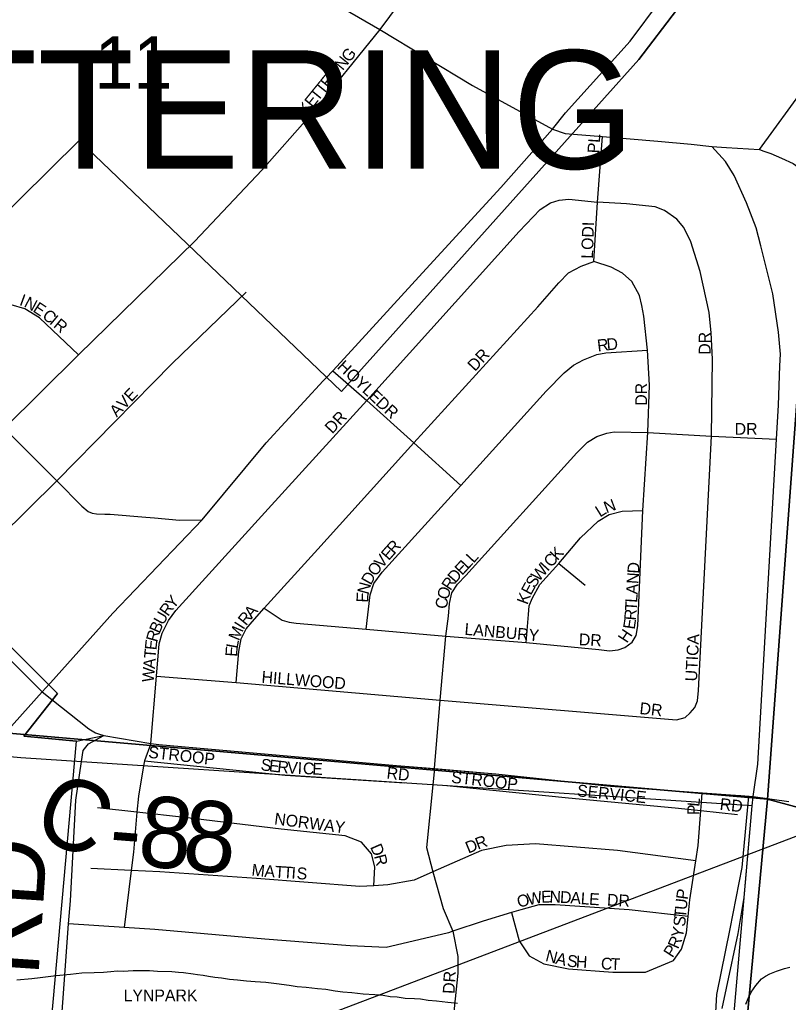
# Model space of a CAD drawing. Extents: x -209 to 4852, y 0 to 905.
# Drawn here: x 525.8 to 538.1, y 286.01 to 301.74 of the extents above; entities that cross this region are included whole.
import ezdxf

# ---------------------------------------------------------------- set-up
doc = ezdxf.new("R2010")
doc.units = 0
for name, color, linetype in [('GM_P_County_Alignment', 7, 'Continuous'), ('GM_X_Airport_Location_Class_2', 7, 'Continuous'), ('GM_X_Airport_Location_Class_3', 7, 'Continuous'), ('GM_X_Corporation_Text', 7, 'Continuous'), ('GM_X_County_Road', 7, 'Continuous'), ('GM_X_County_Road_Text', 7, 'Continuous'), ('GM_X_Interstate_Location', 7, 'Continuous'), ('GM_X_Minor_Lake_Text', 7, 'Continuous'), ('GM_X_Minor_River', 7, 'Continuous'), ('GM_X_Township_Road_Text', 7, 'Continuous'), ('GM_X_Township_Text', 7, 'Continuous'), ('GM_X_US_Location', 7, 'Continuous'), ('SH_Text', 7, 'Continuous')]:
    doc.layers.add(name, color=color, linetype=linetype)

msp = doc.modelspace()

# ---------------------------------------------------------------- linework, layer by layer
at = {"layer": 'GM_X_Airport_Location_Class_2'}
for points in [[(527.212, 311.774), (527.172, 310.541), (527.076, 309.279), (526.884, 307.356), (526.806, 306.756), (526.675, 305.349), (526.698, 305.059), (526.797, 304.688), (526.919, 304.435), (527.045, 304.205), (527.249, 303.968), (527.442, 303.83), (527.828, 303.605), (529.821, 302.595), (531.566, 301.584), (533.048, 300.685), (534.326, 299.986)], [(537.8, 310.343), (537.392, 309.871), (536.966, 309.286), (536.54, 308.647), (536.238, 308.181), (535.999, 307.603), (535.81, 306.999), (535.577, 306.455), (535.284, 305.901), (534.986, 305.444), (534.74, 305.131), (534.47, 304.848), (534.118, 304.512), (533.315, 303.796), (532.856, 303.299), (532.524, 302.876), (531.566, 301.584), (530.448, 300.207), (529.673, 299.329), (528.604, 298.194)], [(530.703, 296.007), (530.809, 296.122), (531.049, 296.382), (532.247, 297.69), (533.499, 299.051), (534.326, 299.986), (534.534, 300.25), (535.569, 301.393), (536.059, 302.047), (536.494, 302.755), (536.93, 303.626), (537.202, 304.226), (537.42, 305.042), (537.474, 305.914), (537.529, 307.112), (537.529, 308.093), (537.583, 308.855), (537.596, 308.942)], [(537.64, 299.661), (538.373, 300.662)], [(534.326, 299.986), (534.533, 299.916), (535.128, 299.867), (536.016, 299.794), (536.55, 299.747), (536.878, 299.71), (537.115, 299.695)], [(534.992, 297.869), (535.049, 298.821), (535.128, 299.867)], [(537.542, 289.31), (537.617, 289.828), (537.913, 295.024), (537.946, 295.57), (537.969, 296.198), (537.977, 296.386), (537.948, 296.741), (537.856, 297.353), (537.662, 298.12), (537.59, 298.41), (537.433, 298.807), (537.239, 299.245), (537.096, 299.472), (536.878, 299.71)], [(537.115, 299.695), (537.64, 299.661), (537.712, 299.637)], [(537.712, 299.637), (537.825, 299.6), (537.995, 299.521), (538.179, 299.436), (538.329, 299.333), (538.432, 299.241), (538.506, 299.084)], [(527.899, 290.155), (527.989, 291.234), (528.03, 291.753), (528.078, 291.921), (528.179, 292.126), (528.295, 292.287), (529.774, 293.912), (531.354, 295.644), (533.792, 298.348), (534.13, 298.699), (534.298, 298.81), (534.435, 298.853), (534.588, 298.868), (535.049, 298.821)], [(536.534, 290.646), (536.607, 290.73), (536.65, 290.84), (536.666, 291.006), (536.872, 295.075), (536.888, 296.306), (536.87, 296.729), (536.836, 297.051), (536.693, 297.711), (536.545, 298.184), (536.433, 298.416), (536.317, 298.545), (536.121, 298.684), (535.972, 298.746), (535.514, 298.793), (535.049, 298.821)], [(528.604, 298.194), (528.603, 298.193), (526.74, 296.374), (525.55, 295.195), (524.41, 294.052), (523.726, 293.378)], [(529.263, 291.133), (529.308, 291.626), (529.345, 291.831), (529.422, 291.99), (529.519, 292.102), (529.714, 292.322), (530.572, 293.265), (532.107, 294.965), (534.095, 297.142), (534.429, 297.53), (534.584, 297.69), (534.787, 297.797), (534.992, 297.869)], [(535.379, 291.654), (535.488, 291.695), (535.602, 291.779), (535.667, 291.887), (535.697, 292.038), (535.775, 293.887), (535.853, 295.135), (535.879, 295.89), (535.848, 296.451), (535.792, 296.997), (535.758, 297.166), (535.721, 297.327), (535.596, 297.55), (535.451, 297.685), (535.268, 297.78), (534.992, 297.869)], [(524.558, 292.552), (526.391, 294.361), (528.239, 296.235), (529.423, 297.381)], [(526.74, 296.374), (526.112, 296.968), (525.88, 297.11), (525.661, 297.176), (525.425, 297.181), (525.364, 297.167)], [(531.344, 291.988), (531.408, 292.533), (531.468, 292.714), (531.599, 292.897), (532.86, 294.283), (534.227, 295.792), (534.514, 296.088), (534.664, 296.213), (534.823, 296.295), (535.036, 296.383), (535.181, 296.41), (535.848, 296.451)], [(530.809, 296.122), (531.354, 295.644), (532.107, 294.965), (532.86, 294.283)], [(526.292, 291.129), (527.291, 292.242), (528.721, 293.738), (529.742, 294.966), (530.658, 295.959), (530.703, 296.007)], [(525.605, 295.141), (526.391, 294.361), (526.793, 293.956), (526.894, 293.871), (526.959, 293.844), (527.027, 293.834), (527.158, 293.827), (527.245, 293.826), (527.815, 293.777), (527.955, 293.765)], [(532.44, 289.755), (532.531, 290.851), (532.622, 291.872), (532.662, 292.196), (532.678, 292.396), (532.719, 292.566), (532.805, 292.706), (532.939, 292.842), (534.718, 294.81), (534.888, 294.98), (535.039, 295.069), (535.197, 295.122), (535.318, 295.144), (535.853, 295.135), (536.872, 295.075), (537.913, 295.024)], [(518.572, 294.888), (521.229, 294.259), (522.592, 293.942), (522.987, 293.856), (523.236, 293.781), (523.37, 293.719), (523.726, 293.378), (524.558, 292.552), (525.43, 291.701), (526.159, 290.981)], [(527.955, 293.765), (528.355, 293.73), (528.721, 293.738)], [(533.907, 291.77), (533.945, 292.219), (533.955, 292.357), (534, 292.476), (534.123, 292.703), (534.432, 293.034), (534.779, 293.446), (535.061, 293.712), (535.236, 293.823), (535.446, 293.876), (535.775, 293.887)], [(534.432, 293.034), (534.853, 292.689)], [(529.714, 292.322), (530.002, 292.128), (530.114, 292.097), (530.225, 292.083), (531.344, 291.988), (532.622, 291.872), (533.907, 291.77), (535.069, 291.658), (535.241, 291.639), (535.379, 291.654)], [(527.989, 291.234), (529.263, 291.133), (532.531, 290.851), (536.313, 290.533), (536.452, 290.573), (536.534, 290.646)], [(526.159, 290.981), (526.277, 291.113), (526.292, 291.129)], [(521.773, 286.158), (521.908, 286.317), (522.39, 286.847), (522.921, 287.453), (523.534, 288.155), (524.418, 289.079), (524.786, 289.463), (525.255, 289.981), (526.159, 290.981)], [(526.159, 290.981), (526.906, 290.393), (527.013, 290.328), (527.057, 290.313)], [(537.043, 285.915), (537.115, 286.241), (537.303, 287.116), (537.399, 287.691), (537.527, 289.161), (537.542, 289.31)], [(537.341, 289.324), (537.542, 289.31), (538.113, 289.229)]]:
    msp.add_lwpolyline(points, dxfattribs=at)
at = {"layer": 'GM_X_County_Road'}
for points in [[(525.749, 286.373), (525.993, 286.397), (526.123, 286.409), (526.253, 286.429), (526.382, 286.441), (526.611, 286.466), (526.794, 286.484), (526.992, 286.494), (527.137, 286.498), (527.259, 286.51), (527.358, 286.516), (527.456, 286.513), (527.533, 286.519), (527.616, 286.524), (527.73, 286.522), (527.875, 286.526), (528.004, 286.515), (528.232, 286.509), (528.338, 286.499), (528.422, 286.489), (528.573, 286.47), (528.642, 286.461), (528.733, 286.451), (528.823, 286.434), (528.922, 286.416), (529.028, 286.406), (529.157, 286.387), (529.286, 286.376), (529.43, 286.358), (529.567, 286.347), (529.741, 286.335), (529.908, 286.315), (530.113, 286.287), (530.242, 286.269), (530.386, 286.258), (530.568, 286.238), (530.697, 286.227), (530.849, 286.2), (530.97, 286.182), (531.114, 286.171), (531.296, 286.151), (531.486, 286.139), (531.615, 286.128), (531.729, 286.11), (531.842, 286.1), (531.971, 286.081), (532.116, 286.078), (532.214, 286.068), (532.336, 286.049), (532.472, 286.038), (532.654, 286.019), (532.806, 286)], [(537.423, 285.984), (537.463, 286.074), (537.511, 286.179), (537.582, 286.284), (537.676, 286.388), (537.738, 286.432), (537.807, 286.469), (537.915, 286.512), (537.976, 286.533), (538.045, 286.554), (538.129, 286.575)]]:
    msp.add_lwpolyline(points, dxfattribs=at)
at = {"layer": 'GM_X_County_Road_Text'}
for points in [[(527.057, 290.313), (527.147, 290.284), (527.899, 290.155), (528.023, 290.138), (529.956, 289.971), (531.833, 289.805), (532.44, 289.755), (533.419, 289.673), (535.257, 289.473), (536.724, 289.368), (537.332, 289.325), (537.341, 289.324)], [(525.925, 280.109), (525.987, 280.371), (526.013, 280.596), (526.101, 281.762), (526.164, 282.647), (526.312, 283.933), (526.416, 284.985), (526.51, 286.305), (526.581, 287.269), (526.609, 287.639), (526.698, 289.247), (526.788, 289.866), (526.814, 290.043), (526.897, 290.153), (527.147, 290.284)]]:
    msp.add_lwpolyline(points, dxfattribs=at)
at = {"layer": 'GM_X_Minor_Lake_Text'}
msp.add_lwpolyline([(435.768, 202.559), (529.706, 202.559), (529.85, 204.169), (529.915, 204.912), (530.109, 207.025), (530.557, 211.945), (531.173, 218.724), (531.472, 222.006), (531.778, 225.399), (535.693, 268.436), (536.858, 281.498), (537.527, 289.161), (525.816, 289.929), (502.172, 292.108)], dxfattribs=at)
at = {"layer": 'GM_X_Minor_River'}
for points in [[(518.834, 311.823), (539.314, 310.159), (537.772, 289.267), (517.218, 291.054)], [(539.314, 310.159), (558.13, 304.535), (556.318, 284.232), (537.772, 289.267)], [(517.218, 291.054), (537.772, 289.267), (535.846, 268.527), (515.439, 271.658)], [(556.318, 284.232), (554.863, 263.126), (535.846, 268.527), (537.772, 289.267)]]:
    msp.add_lwpolyline(points, close=True, dxfattribs=at)
at = {"layer": 'GM_X_Township_Text'}
for points in [[(527.899, 290.155), (527.794, 289.881), (527.781, 289.8), (527.698, 289.312), (527.675, 289.057), (527.619, 288.418), (527.583, 288.124), (527.472, 287.213)], [(527.794, 289.881), (530.05, 289.651), (531.962, 289.526)], [(532.44, 289.755), (532.414, 289.496), (532.312, 288.49), (532.411, 288.1), (532.577, 287.516), (532.733, 287.152), (532.813, 286.749), (532.813, 286.483), (532.727, 285.662)], [(532.637, 289.482), (534.583, 289.285), (536.29, 289.128), (536.702, 289.084), (537.289, 289.022)], [(536.264, 286.682), (536.396, 286.866), (536.475, 287.129), (536.501, 287.389), (536.527, 287.655), (536.622, 288.281), (536.659, 288.523), (536.702, 289.084), (536.712, 289.214), (536.724, 289.368)], [(531.467, 287.879), (531.482, 288.181), (531.429, 288.392), (531.271, 288.576), (531.009, 288.681), (529.984, 288.786), (528.434, 288.971), (527.675, 289.057), (527.041, 289.129)], [(536.622, 288.281), (535.371, 288.444), (534.057, 288.549), (533.584, 288.523), (533.19, 288.444), (532.717, 288.234), (532.411, 288.1), (532.113, 287.971), (531.692, 287.892), (531.467, 287.879), (531.245, 287.866), (529.59, 287.998), (528.039, 288.103), (527.583, 288.124), (526.935, 288.155)], [(536.501, 287.389), (535.555, 287.497), (534.372, 287.576), (534.109, 287.576), (533.82, 287.497), (533.672, 287.452), (533.216, 287.313), (532.733, 287.152), (532.664, 287.129), (532.007, 286.972), (531.666, 286.893), (531.088, 286.919), (529.721, 287.024), (527.96, 287.182), (527.472, 287.213), (526.581, 287.269)], [(533.672, 287.452), (533.794, 286.997), (533.952, 286.761), (534.188, 286.629), (534.582, 286.55), (535.292, 286.498), (535.817, 286.498), (536.264, 286.682)]]:
    msp.add_lwpolyline(points, dxfattribs=at)
at = {"layer": 'GM_X_US_Location'}
for points in [[(525.788, 279.933), (526.706, 290.195), (525.865, 290.274), (526.402, 290.955), (523.926, 293.419), (523.848, 293.344), (523.408, 293.734), (523.169, 293.891), (522.852, 294.024), (523.028, 295.074), (523.279, 295.358), (523.552, 295.742), (523.601, 295.84), (523.691, 295.937), (523.734, 296.191), (523.794, 296.33), (523.805, 296.42), (523.901, 296.996), (526.751, 299.803), (530.95, 295.791), (535.712, 301.1), (536.312, 301.893)], [(536.312, 301.893), (535.712, 301.1), (530.95, 295.791), (526.751, 299.803), (523.901, 296.996)], [(536.312, 301.893), (535.712, 301.1), (530.95, 295.791), (526.751, 299.803), (523.901, 296.996)], [(523.926, 293.419), (526.402, 290.955), (525.865, 290.274), (526.706, 290.195), (527.147, 290.284), (527.899, 290.155), (528.023, 290.138), (529.956, 289.971), (531.833, 289.805), (533.419, 289.673), (535.256, 289.473), (537.468, 289.315), (537.361, 288.173), (537.169, 287.191), (536.952, 286.141), (536.898, 285.192)], [(523.926, 293.419), (526.402, 290.955), (525.865, 290.274), (526.706, 290.195), (527.147, 290.284), (527.899, 290.155), (528.023, 290.138), (529.956, 289.971), (531.833, 289.805), (533.419, 289.673), (535.256, 289.473), (537.468, 289.315), (537.361, 288.173), (537.169, 287.191), (536.952, 286.141), (536.898, 285.192)]]:
    msp.add_lwpolyline(points, dxfattribs=at)
at = {"layer": 'SH_Text'}
msp.add_lwpolyline([(506.802, 276.714), (575.875, 303.008), (605.554, 303.008), (605.554, 293.141), (575.882, 293.229)], close=True, dxfattribs=at)

# ---------------------------------------------------------------- texts
at = {"layer": 'GM_P_County_Alignment'}
for s, height, rotation, p in [('C', 1.136, 336.7112, (525.955, 288.712)), ('8', 1.136, 354.177, (527.663, 288.21)), ('8', 1.136, 355.129, (528.38, 288.137)), ('-', 1.136, 355.4746, (527.205, 288.246)), ('RD', 1.1364, 86.1545, (526.096, 286.422))]:
    msp.add_text(s, height=height, rotation=rotation, dxfattribs=at).set_placement(p)
at = {"layer": 'GM_X_Airport_Location_Class_3'}
for s, height, rotation, p in [('N', 0.189, 50.9613, (530.97, 300.915)), ('G', 0.189, 50.9927, (531.075, 301.044)), ('I', 0.189, 50.9783, (530.917, 300.85)), ('E', 0.189, 50.982, (530.739, 300.63)), ('R', 0.189, 50.9877, (530.823, 300.734)), ('T', 0.189, 50.982, (530.655, 300.526)), ('E', 0.189, 50.7697, (530.486, 300.319)), ('T', 0.189, 50.982, (530.571, 300.423)), ('K', 0.189, 48.7894, (530.372, 300.188)), ('PL', 0.1894, 86.4254, (535.076, 299.596)), ('LODI', 0.1894, 88.2587, (534.976, 297.912)), ('I', 0.189, 339.9609, (525.781, 297.177)), ('N', 0.189, 332.0664, (525.853, 297.152)), ('E', 0.189, 326.3554, (525.996, 297.076)), ('C', 0.189, 321.124, (526.145, 296.976)), ('I', 0.189, 320.2, (526.261, 296.882)), ('R', 0.189, 320.1944, (526.325, 296.829)), ('R', 0.189, 7.0859, (535.055, 296.429)), ('D', 0.189, 5.1212, (535.202, 296.447)), ('DR', 0.1894, 90, (536.859, 296.377)), ('DR', 0.1894, 47.1199, (533.087, 296.1)), ('HOYLE', 0.1894, 316.7381, (530.869, 296.17)), ('AVE', 0.1894, 46.3964, (527.352, 295.368)), ('DR', 0.1894, 90, (535.843, 295.561)), ('DR', 0.1894, 317.1199, (531.486, 295.587)), ('DR', 0.1894, 47.1199, (530.802, 295.101)), ('DR', 0.1894, 0, (537.245, 295.096)), ('N', 0.189, 20.8759, (535.192, 293.837)), ('L', 0.189, 31.9851, (535.088, 293.771)), ('E', 0.189, 48.5185, (531.706, 293.074)), ('R', 0.189, 48.5056, (531.795, 293.174)), ('K', 0.189, 47.9072, (534.408, 293.073)), ('V', 0.189, 49.0217, (531.597, 292.949)), ('L', 0.189, 47.0341, (533.062, 293.032)), ('C', 0.189, 47.9101, (534.307, 292.962)), ('O', 0.189, 51.9717, (531.496, 292.819)), ('E', 0.189, 47.2226, (532.881, 292.837)), ('L', 0.189, 47.0482, (532.971, 292.935)), ('W', 0.189, 49.189, (534.11, 292.737)), ('I', 0.189, 47.9056, (534.251, 292.9)), ('D', 0.189, 86.2383, (535.714, 292.871)), ('D', 0.189, 60.697, (531.419, 292.68)), ('R', 0.189, 56.687, (532.695, 292.592)), ('D', 0.189, 49.1759, (532.773, 292.712)), ('S', 0.189, 57.204, (534.042, 292.631)), ('N', 0.189, 86.2657, (535.703, 292.705)), ('N', 0.189, 75.0362, (531.381, 292.531)), ('O', 0.189, 73.328, (532.653, 292.446)), ('E', 0.189, 61.492, (533.981, 292.517)), ('A', 0.189, 86.2383, (535.692, 292.538)), ('Y', 0.189, 49.3631, (528.257, 292.298)), ('E', 0.189, 87.1021, (531.376, 292.408)), ('K', 0.189, 69.733, (533.926, 292.367)), ('L', 0.189, 86.2658, (535.683, 292.405)), ('R', 0.189, 54.5922, (528.173, 292.179)), ('A', 0.189, 49.6405, (529.515, 292.147)), ('C', 0.189, 85.1133, (532.642, 292.306)), ('T', 0.189, 86.241, (535.675, 292.272)), ('U', 0.189, 60.5208, (528.094, 292.039)), ('R', 0.189, 50.9874, (529.421, 292.031)), ('R', 0.189, 85.9625, (535.664, 292.121)), ('B', 0.189, 66.4666, (528.036, 291.906)), ('M', 0.189, 67.2008, (529.306, 291.789)), ('I', 0.189, 57.6796, (529.38, 291.966)), ('LANBURY', 0.1894, 354.8823, (532.914, 291.896)), ('E', 0.189, 81.5511, (535.643, 291.974)), ('R', 0.189, 74.3849, (527.998, 291.768)), ('DR', 0.1894, 356.989, (534.746, 291.73)), ('H', 0.189, 56.7828, (535.52, 291.751)), ('UTICA', 0.1894, 87.2752, (536.642, 291.146)), ('E', 0.189, 83.9524, (527.986, 291.644)), ('E', 0.189, 86.255, (529.278, 291.541)), ('L', 0.189, 79.8955, (529.286, 291.668)), ('T', 0.189, 85.1864, (527.975, 291.512)), ('A', 0.189, 85.1855, (527.961, 291.346)), ('W', 0.189, 85.1861, (527.942, 291.13)), ('HILLWOOD', 0.1894, 355.4257, (529.664, 291.129)), ('DR', 0.1894, 353.9946, (535.715, 290.629))]:
    msp.add_text(s, height=height, rotation=rotation, dxfattribs=at).set_placement(p)
at = {"layer": 'GM_X_Corporation_Text'}
msp.add_text('KETTERING', height=1.8939, rotation=0, dxfattribs=at).set_placement((521.155, 299.354))
at = {"layer": 'GM_X_Interstate_Location'}
for s, height, rotation, p in [('STROOP', 0.1894, 353.5408, (527.849, 289.929)), ('S', 0.189, 352.9597, (529.649, 289.729)), ('E', 0.189, 352.9326, (529.781, 289.713)), ('R', 0.189, 353.9907, (529.917, 289.696)), ('V', 0.189, 356.9306, (530.077, 289.68)), ('I', 0.189, 357.4338, (530.245, 289.67)), ('C', 0.189, 357.4007, (530.329, 289.667)), ('E', 0.189, 357.3763, (530.479, 289.66)), ('RD', 0.1894, 353.6638, (531.665, 289.596)), ('STROOP', 0.1894, 353.5408, (532.699, 289.529)), ('SERVICE', 0.1894, 354.1227, (534.715, 289.313)), ('L', 0.189, 84.2812, (536.678, 289.139)), ('RD', 0.1894, 353.6625, (536.999, 289.096)), ('NORWAY', 0.1894, 352.6482, (529.866, 288.863)), ('P', 0.189, 89.0438, (536.676, 289.01)), ('D', 0.189, 22.2601, (532.981, 288.393)), ('R', 0.189, 20.2321, (533.133, 288.456)), ('D', 0.189, 293.4254, (531.405, 288.501)), ('R', 0.189, 284.531, (531.469, 288.356)), ('M', 0.189, 353.6679, (529.503, 288.045)), ('A', 0.189, 356.0857, (529.711, 288.023)), ('T', 0.189, 356.2658, (529.878, 288.011)), ('T', 0.189, 356.255, (530.011, 288.002)), ('I', 0.189, 356.2774, (530.144, 287.994)), ('S', 0.189, 356.2822, (530.227, 287.988)), ('W', 0.189, 11.1484, (533.944, 287.567)), ('E', 0.189, 1.7763, (534.149, 287.608)), ('N', 0.189, 358.2948, (534.279, 287.612)), ('D', 0.189, 356.4564, (534.444, 287.607)), ('A', 0.189, 356.106, (534.61, 287.597)), ('L', 0.189, 356.0896, (534.776, 287.586)), ('P', 0.189, 82.1905, (536.493, 287.65)), ('O', 0.189, 13.7235, (533.785, 287.528)), ('E', 0.189, 356.103, (534.909, 287.577)), ('DR', 0.1894, 356.989, (535.197, 287.563)), ('U', 0.189, 84.2198, (536.476, 287.486)), ('T', 0.189, 84.5805, (536.463, 287.354)), ('S', 0.189, 83.8294, (536.449, 287.219)), ('Y', 0.189, 78.1209, (536.411, 287.035)), ('R', 0.189, 66.3135, (536.338, 286.857)), ('N', 0.189, 345.5502, (534.204, 286.678)), ('P', 0.189, 57.0678, (536.25, 286.716)), ('A', 0.189, 345.869, (534.366, 286.636)), ('S', 0.189, 352.8083, (534.552, 286.591)), ('H', 0.189, 356.739, (534.699, 286.573)), ('C', 0.189, 355.7223, (535.098, 286.546)), ('T', 0.189, 358.1102, (535.256, 286.534)), ('DR', 0.1894, 86.989, (532.759, 286.146)), ('LYNPARK', 0.1894, 0, (527.461, 286.03))]:
    msp.add_text(s, height=height, rotation=rotation, dxfattribs=at).set_placement(p)
at = {"layer": 'GM_X_Township_Road_Text'}
msp.add_text('11', height=0.8371, rotation=0, dxfattribs=at).set_placement((526.995, 300.637))

doc.saveas('drawing.dxf')
